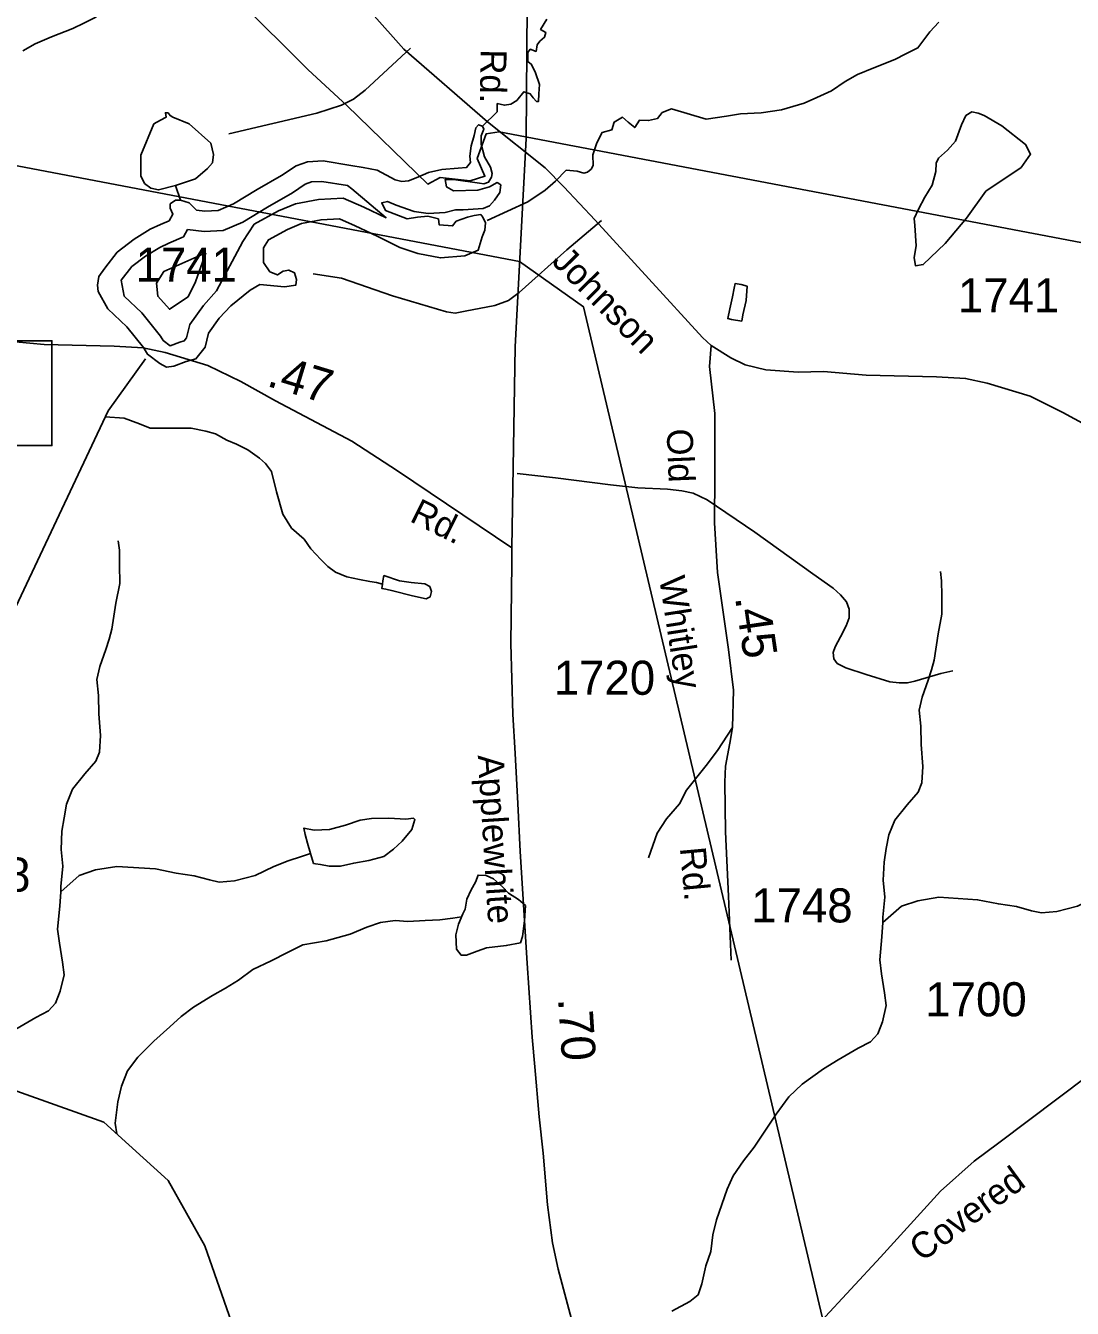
# Model space of a CAD drawing. Extents: x 2169602 to 2449496, y 721995 to 810662.
# Drawn here: x 2436737 to 2440576, y 776836 to 781539 of the extents above; entities that cross this region are included whole.
import ezdxf

# ---------------------------------------------------------------- set-up
doc = ezdxf.new("R2010")
doc.units = 0
doc.layers.add('Default', color=7, linetype='Continuous')

msp = doc.modelspace()

# ---------------------------------------------------------------- linework, layer by layer
at = {"layer": 'Default'}
msp.add_line((2437304.8, 780899.4), (2437287.1, 780953), dxfattribs=at)
for points in [[(2437924.7, 787583), (2437937.4, 786953.5), (2437960.1, 785940.5), (2437989.8, 785596.4), (2437977.7, 785391.7), (2437992.9, 785141.9), (2438011.4, 785011.2), (2438022.7, 784969.2), (2438078.7, 784764.7), (2438132.8, 784627.8), (2438206.6, 784503.9), (2438346.1, 784183.1), (2438464.7, 783842.5), (2438562.3, 783539), (2438583.3, 783430), (2438590.8, 783263.5), (2438588.3, 783056.6), (2438583.3, 782906.4), (2438580.7, 782096.5), (2438573.2, 781125.1), (2438532.3, 780360.7), (2438520.1, 779624.2)], [(2436531, 783387.6), (2436767.6, 783037.4), (2436965.5, 782730.3), (2437124.8, 782493.7), (2437279.5, 782311.7), (2437427.3, 782166.1), (2437588.8, 782009.2), (2437886.9, 781720.3), (2438123.5, 781452.6), (2438431.3, 781186.4), (2438642.6, 781017.5), (2438710.4, 780947.4), (2438826.2, 780825.6), (2439219.8, 780396), (2439251.4, 780365.8)], [(2436558.2, 782768.8), (2436762.8, 782464.2), (2436875.6, 782305.9), (2437000.7, 782154.5), (2437128, 782017.3), (2437259, 781886), (2437516.6, 781633.7), (2437773.5, 781377), (2437915, 781245.7), (2438212.5, 780957.9), (2438257.4, 780982.4), (2438367.9, 780970.2), (2438421.3, 780986.5), (2438392.8, 781052), (2438425.6, 781142.1), (2438474.2, 781149.3), (2441564.7, 780561.6), (2441798.7, 780395.2), (2442673.8, 776691.6)], [(2437199.6, 781811.8), (2437188.2, 781795.7), (2437173.8, 781771.4), (2437162.3, 781747.6), (2437138.7, 781721.2), (2437114.5, 781699.2), (2437070.7, 781665), (2437037, 781628.7), (2437011.4, 781594.4), (2436993.8, 781570.3), (2436950.1, 781548.1), (2436909.7, 781527.8), (2436832, 781497.4), (2436772.3, 781472.7), (2436726.6, 781446.8)], [(2438412.4, 781170.6), (2438466.7, 781223), (2438466.7, 781240.6), (2438466.7, 781253.3), (2438493.2, 781247), (2438517.1, 781250.7), (2438538.6, 781264.6), (2438563.8, 781296.2), (2438587.8, 781288.6), (2438597.9, 781274.7), (2438610.5, 781260.8), (2438618.1, 781260.8), (2438619.3, 781288.6), (2438621.8, 781322.6), (2438606.7, 781366.2), (2438592.8, 781396.4), (2438578.9, 781407.8), (2438578.9, 781424.2), (2438578.9, 781440.6), (2438587.8, 781452), (2438609.2, 781444.4), (2438613, 781468.4), (2438623.1, 781482.2), (2438639.5, 781496.1), (2438644.6, 781513.8), (2438625.6, 781525.1), (2438648.3, 781563)], [(2440086.5, 781552.1), (2440052.9, 781515.8), (2440027.2, 781481.6), (2440009.6, 781457.4), (2439965.9, 781435.2), (2439925.5, 781415), (2439847.8, 781384.5), (2439788.1, 781359.9), (2439742.4, 781333.9), (2439692.6, 781299.7), (2439638.7, 781274.9), (2439592.9, 781254.7), (2439509.3, 781230.4), (2439435.2, 781219.7), (2439359.4, 781215.4), (2439307.5, 781207), (2439233.5, 781196.3), (2439106.3, 781234.3), (2439072.2, 781220.5), (2439054.6, 781199), (2439021.7, 781190.9), (2438989, 781192.7), (2438971.3, 781165), (2438947.3, 781185.1), (2438925.9, 781202.8), (2438895.6, 781185.1), (2438887.2, 781157.2), (2438851.5, 781147.4), (2438832.5, 781109.4), (2438816.8, 781065.3), (2438818.6, 781026.2), (2438811.1, 781012.3), (2438797.2, 781002.2), (2438784.6, 780998.4), (2438759.4, 781004.7), (2438719, 781008.7), (2438679.9, 780968.2), (2438642, 780936), (2438578.9, 780893.1), (2438430.1, 780825)], [(2438148.5, 781456.4), (2437982.4, 781301.7), (2437939.2, 781269.8), (2437896, 781247.1), (2437805, 781217.5), (2437481.9, 781142.4)], [(2435458.3, 781262.2), (2438548.9, 780674.4), (2438782.8, 780508), (2439658, 776804.4)], [(2440207.5, 781223.4), (2440185.6, 781208.9), (2440169.8, 781175.1), (2440148.1, 781114.7), (2440118.1, 781082.7), (2440084.7, 781052.5), (2440076.5, 781034.3), (2440075.1, 781004.5), (2440061.5, 780954.2), (2440035.5, 780910.3), (2440011.5, 780866), (2439996.1, 780831.8), (2439998.6, 780805.9), (2440002.9, 780731.9), (2439996.5, 780688.8), (2440001.2, 780658.1), (2440029.5, 780662.8), (2440109.7, 780740.6), (2440187.5, 780832.5), (2440258.3, 780931.5), (2440388, 781018.7), (2440423.3, 781068.2), (2440404.5, 781103.5), (2440317.5, 781171.9), (2440253.3, 781209.6), (2440231.1, 781217.4), (2440207.5, 781223.4)], [(2438849.1, 780824), (2438721.7, 780717), (2438546.6, 780560.1), (2438507.9, 780530.5), (2438457.9, 780512.3), (2438348.7, 780491.8), (2438312.3, 780485), (2438280.4, 780489.5), (2438082.5, 780548.7), (2437896, 780612.4), (2437791.3, 780628.3)], [(2439364.4, 780455.3), (2439326.2, 780461.1), (2439312.5, 780464.8), (2439320.1, 780500.9), (2439329.5, 780544.9), (2439335.3, 780576.9), (2439339.4, 780592.9), (2439361.1, 780589.2), (2439383.2, 780583.5), (2439379.5, 780531.3), (2439367.9, 780479.1), (2439364.4, 780455.3)], [(2436235.5, 780478.6), (2436307.4, 780433.2), (2436360.4, 780407.9), (2436436.1, 780390.3), (2436554.7, 780381.5), (2436647.7, 780384), (2436804.7, 780370.3), (2437061.8, 780363.5), (2437168.5, 780358), (2437248.5, 780340.6), (2437405.3, 780293), (2437525.8, 780233.8), (2437653.6, 780163.5), (2437933, 780015.4), (2438101.4, 779906.3), (2438520.1, 779624.2)], [(2439251.4, 780365.8), (2439245, 780288.8), (2439265.4, 780116.5), (2439265.4, 779893.5), (2439263.2, 779716.1), (2439274.5, 779534.1), (2439315.5, 779252), (2439333.7, 779101.9), (2439329.1, 778965.4), (2439320, 778908.5), (2439304.1, 778824.3), (2439301.8, 778765.2), (2439304.1, 778583.2), (2439315.5, 778346.6), (2439324.6, 778112.3)], [(2439251.4, 780365.8), (2439323.3, 780320.3), (2439376.2, 780295.1), (2439451.9, 780277.5), (2439570.5, 780268.6), (2439663.6, 780271.2), (2439820.5, 780257.5), (2440077.6, 780250.7), (2440184.3, 780245.2), (2440264.3, 780227.8), (2440421.1, 780180.2), (2440541.7, 780121), (2440669.4, 780050.7), (2440948.9, 779902.6), (2441117.2, 779793.4), (2441535.9, 779511.3)], [(2436311.1, 778182.9), (2436351.1, 778415), (2436530.1, 779047.7), (2437039.1, 780126.3), (2437176.5, 780317.7)], [(2438045.4, 779490.8), (2438023.5, 779496.6), (2437999.5, 779500.6), (2437961.7, 779508.3), (2437915.6, 779517.7), (2437873.2, 779535.5), (2437845.5, 779555.5), (2437819.2, 779581.4), (2437782.7, 779620.9), (2437758.5, 779656.6), (2437712.6, 779696.5), (2437680.2, 779748), (2437657.4, 779830.1), (2437639.2, 779903.9), (2437616.8, 779933.6), (2437594.7, 779953.6), (2437552.5, 779983.1), (2437510.6, 780004.8), (2437474.3, 780018.8), (2437433.9, 780042.3), (2437398.3, 780052.2), (2437343.9, 780063.6), (2437308.2, 780063.3), (2437224, 780063.1), (2437194.2, 780062.7), (2437154, 780078.6), (2437098.1, 780100), (2437028.9, 780104.8)], [(2438539.5, 779896.5), (2438680.5, 779880.7), (2438882.2, 779855.7), (2438982.4, 779843.8), (2439091.8, 779839.8), (2439143.2, 779833.3), (2439185.4, 779825.3), (2439236.8, 779800.3), (2439412.1, 779681.7), (2439624.3, 779528.8), (2439699.5, 779476), (2439725.8, 779452.3), (2439748.2, 779425.9), (2439757.5, 779399.6), (2439757.5, 779367.9), (2439746.9, 779338.9), (2439725.8, 779298.1), (2439706.1, 779261.2), (2439699.5, 779240.1), (2439700.8, 779217.7), (2439714, 779200.5), (2439745.6, 779184.7), (2439819.4, 779159.7), (2439906.4, 779133.3), (2439940.7, 779129.3), (2439971, 779129.3), (2439998.7, 779135.9), (2440093.6, 779163.6), (2440138.4, 779172.8)], [(2437076.8, 779649.7), (2437080.9, 779615.8), (2437081.3, 779561.8), (2437081.9, 779493.6), (2437068.2, 779421.8), (2437053, 779325.6), (2437043.2, 779289.7), (2437031.3, 779251.4), (2437009.6, 779189.4), (2436998.3, 779141.6), (2437004.6, 779083.4), (2437005.2, 779015.6), (2437011.4, 778935.6), (2437008.3, 778875.6), (2436994.6, 778841.6), (2436954.6, 778795.3), (2436909.1, 778738.9), (2436887.3, 778685), (2436878.1, 778634.8), (2436870.1, 778584.9), (2436866.8, 778518.5), (2436873.2, 778456.7), (2436865.4, 778382.8), (2436865.6, 778362.9)], [(2438520.1, 779624.2), (2438519.9, 779565.5), (2438516.2, 779273.6), (2438524, 779014.4), (2438532.5, 778870.3), (2438541.8, 778686.9), (2438551.3, 778511.1), (2438576.6, 778101.9), (2438594.8, 777830.2), (2438604.7, 777721.2), (2438620.8, 777538.3), (2438635.3, 777404.6), (2438651.4, 777215.1), (2438669.7, 777076.7), (2438690.4, 776979.3), (2438739.1, 776796.8), (2438840.5, 776410.4), (2438877.6, 776276.2), (2438920.6, 776121.4), (2438966.2, 775996.3)], [(2438045.4, 779490.8), (2438047.4, 779502.7), (2438051.1, 779522.8), (2438107.9, 779503.3), (2438151.6, 779497.5), (2438201.6, 779492), (2438219.5, 779482), (2438225.8, 779464), (2438220.1, 779444.1), (2438205.7, 779437.8), (2438155.9, 779447.7), (2438083.9, 779467.2), (2438057.7, 779472.7), (2438043.8, 779474.8), (2438045.4, 779490.8)], [(2440092.6, 779536.9), (2440096.7, 779503), (2440097.1, 779449), (2440097.8, 779380.8), (2440084, 779309), (2440068.9, 779212.7), (2440059, 779176.9), (2440047.1, 779138.6), (2440025.4, 779076.5), (2440014.1, 779028.8), (2440020.5, 778970.6), (2440021.1, 778902.7), (2440027.2, 778822.7), (2440024.2, 778762.7), (2440010.4, 778728.8), (2439970.4, 778682.5), (2439924.9, 778626), (2439903.2, 778572.2), (2439893.9, 778522), (2439885.9, 778472.1), (2439882.7, 778405.7), (2439889, 778343.9), (2439881.2, 778270), (2439881.4, 778250.1)], [(2439654.5, 776788.8), (2439872.9, 777023.3), (2440092.4, 777265.8), (2440216.5, 777376.1), (2440306.2, 777442.8), (2440632.6, 777688.8), (2440793.5, 777803.7), (2441012.5, 777958.3), (2441128, 778034.7), (2441443.5, 778235.3), (2441588.7, 778325.5), (2441742.6, 778433.6), (2441852.1, 778512.9), (2441964.7, 778612.9), (2442088.9, 778730.1), (2442299.8, 778931.8), (2442454.4, 779081.8), (2442544.6, 779170.9), (2442642.3, 779259.4), (2442721.6, 779320.3), (2442781.4, 779358.2), (2442822.8, 779384.7)], [(2439329.1, 778965.4), (2439274.5, 778881.2), (2439233.6, 778826.6), (2439160.8, 778735.6), (2439135.8, 778685.5), (2439088, 778630.9), (2439053.9, 778578.6), (2439022, 778487.6)], [(2437782.2, 778503.2), (2437770.3, 778541), (2437761.9, 778572.7), (2437757.8, 778596.9), (2437795.7, 778589.1), (2437851.7, 778591.6), (2437909.7, 778608), (2437963.5, 778626.3), (2438005.3, 778632.5), (2438069.5, 778632.9), (2438131.4, 778629.3), (2438159.3, 778633.6), (2438165, 778627.8), (2438153.5, 778591.5), (2438118.1, 778549.3), (2438086.3, 778519.3), (2438050.4, 778493.1), (2437996.1, 778478.5), (2437940.5, 778468.3), (2437892.3, 778457.7), (2437850.3, 778457.6), (2437818.5, 778463.2), (2437800.4, 778465.1), (2437792.9, 778467.1), (2437782.2, 778503.2)], [(2437782.2, 778503.2), (2437748.2, 778492.8), (2437700.4, 778476.5), (2437646.9, 778456.2), (2437579, 778423.5), (2437502.9, 778403.3), (2437447.3, 778398.8), (2437410.8, 778406.7), (2437355.3, 778422.1), (2437289.2, 778431.6), (2437212.8, 778447.2), (2437071.1, 778456), (2436993.4, 778443.4), (2436933.5, 778423.3), (2436865.6, 778362.9)], [(2438348.9, 778299), (2438354.9, 778336), (2438370.8, 778370.1), (2438386.6, 778398.6), (2438396.5, 778424.3), (2438426.2, 778422.6), (2438452.5, 778410.9), (2438486.5, 778381), (2438508.5, 778358.2)], [(2440798, 778390.3), (2440764, 778380), (2440716.2, 778363.7), (2440662.7, 778343.4), (2440594.8, 778310.7), (2440518.7, 778290.5), (2440463.2, 778285.9), (2440426.7, 778293.9), (2440371.1, 778309.2), (2440305.1, 778318.8), (2440228.6, 778334.3), (2440086.9, 778343.2), (2440009.2, 778330.6), (2439949.3, 778310.5), (2439881.4, 778250.1)], [(2436865.6, 778362.9), (2436861.9, 778310.8), (2436854.3, 778226.7), (2436860.9, 778174.6), (2436871.6, 778104.9), (2436877.9, 778058.9), (2436864, 777998.9), (2436846.5, 777954.9), (2436820.5, 777926.4), (2436774.8, 777902.1), (2436701, 777859.7)], [(2438508.5, 778358.2), (2438544.3, 778334.5), (2438570.6, 778312.6), (2438567.1, 778256.4), (2438559.5, 778198.7), (2438551.7, 778176.4), (2438499.8, 778166), (2438427.9, 778157.4), (2438393.4, 778145.5), (2438354.1, 778131.2), (2438334.2, 778131), (2438317.8, 778152.9), (2438315.3, 778204.8), (2438324.9, 778244.7), (2438340.7, 778282.8), (2438348.9, 778299)], [(2438336.1, 778271.6), (2438304.2, 778266.9), (2438256.4, 778260.8), (2438202.3, 778258.4), (2438138.3, 778253.9), (2438092.1, 778257.5), (2438038.4, 778251.1), (2437988.6, 778233), (2437926.7, 778208.3), (2437838.9, 778183.9), (2437753.2, 778169.2), (2437697, 778140.8), (2437637.1, 778110.5), (2437569.7, 778078.1), (2437517.8, 778039.7), (2437470.2, 778009.6), (2437422.7, 777983.1), (2437352.5, 777940.5), (2437307, 777906.5), (2437265.4, 777868.2), (2437207.3, 777815.7), (2437147.9, 777757.3), (2437110.6, 777707), (2437088.4, 777651.1), (2437074.9, 777592.7), (2437065.7, 777514.6), (2437071.3, 777475.7)], [(2439881.4, 778250.1), (2439877.7, 778197.9), (2439870.2, 778113.9), (2439876.7, 778061.8), (2439887.4, 777992.1), (2439893.7, 777946.1), (2439879.8, 777886.1), (2439862.4, 777842.1), (2439836.3, 777813.6), (2439790.6, 777789.3), (2439716.8, 777746.9), (2439663.1, 777714.4), (2439585.5, 777658), (2439535.9, 777611.9), (2439490.2, 777547.5), (2439448.8, 777485.2), (2439409.4, 777427), (2439369.6, 777376.6), (2439332.1, 777322.3), (2439310.2, 777272.5), (2439271.2, 777160.3), (2439257.9, 777106), (2439250.1, 777043.8), (2439232.4, 776991.8), (2439216.9, 776926), (2439203.3, 776885.9), (2439173.4, 776861.6), (2439107.4, 776825.3)], [(2437563.2, 776582.8), (2437394.2, 777065.2), (2437259.1, 777304.1), (2437024.1, 777518.8), (2436631.2, 777658.1)]]:
    msp.add_lwpolyline(points, dxfattribs=at)
for points in [[(2437207.6, 781178.8), (2437159.7, 781064), (2437159.7, 781019.9), (2437159.7, 780988.3), (2437172.3, 780960.6), (2437196.3, 780942.9), (2437224, 780936.6), (2437287.1, 780953), (2437360.3, 780977), (2437404.4, 781014.8), (2437422.1, 781036.3), (2437425.9, 781066.6), (2437415.8, 781108.2), (2437336.3, 781178.8), (2437277, 781202.8), (2437266.9, 781209.1), (2437259.4, 781219.2), (2437249.3, 781219.2), (2437251.8, 781202.8), (2437231.6, 781192.7)], [(2438412.4, 781170.6), (2438417.5, 781159.3), (2438407.4, 781135.3), (2438407.4, 781103.8), (2438420, 781058.4), (2438441.4, 781020.5), (2438447.7, 780996.5), (2438445.2, 780982.7), (2438435.1, 780965), (2438417.5, 780958.7), (2438401.1, 780961.2), (2438306.5, 780975.1), (2438276.2, 780975.1), (2438281.2, 780947.3), (2438306.5, 780933.5), (2438396, 780936), (2438438.9, 780947.3), (2438466.7, 780963.7), (2438479.3, 780954.9), (2438476.8, 780927.2), (2438456.6, 780899.4), (2438438.9, 780878), (2438414.9, 780867.9), (2438341.8, 780864.1), (2438314, 780864.1), (2438276.2, 780854), (2438213.1, 780850.2), (2438161.4, 780857.8), (2438095.8, 780880.5), (2438064.2, 780894.4), (2438042.8, 780889.3), (2438056.7, 780861.6), (2438136.1, 780830), (2438174, 780836.3), (2438211.8, 780840.1), (2438250.9, 780830), (2438253.5, 780808.6), (2438302.7, 780804.8), (2438316.5, 780822.4), (2438358.2, 780836.3), (2438382.1, 780842.6), (2438406.1, 780846.4), (2438413.7, 780836.3), (2438423.8, 780816.1), (2438421.3, 780788.4), (2438411.2, 780764.4), (2438397.3, 780715.2), (2438348.1, 780695), (2438258.5, 780687.5), (2438175.3, 780703.9), (2438109.7, 780725.3), (2438026.4, 780766.9), (2437945.7, 780804.8), (2437887.6, 780830.6), (2437820.8, 780826.9), (2437748.9, 780813), (2437697.1, 780791.5), (2437627.7, 780753.7), (2437608.8, 780724.7), (2437608.8, 780670.4), (2437632.8, 780636.4), (2437660.5, 780625), (2437682, 780638.9), (2437702.2, 780642.7), (2437723.6, 780632.6), (2437729.9, 780608.6), (2437727.4, 780587.2), (2437685.8, 780580.9), (2437596.2, 780589.7), (2437560.9, 780569.5), (2437489, 780511.5), (2437447.3, 780466.1), (2437408.2, 780411.2), (2437395.6, 780359.5), (2437361.6, 780317.8), (2437326.2, 780307.7), (2437280.8, 780290.1), (2437253.1, 780286.3), (2437229.1, 780300.2), (2437183.7, 780334.2), (2437169.8, 780358.2), (2437108, 780435.1), (2437038.6, 780500.7), (2437003.3, 780563.8), (2437000.8, 780587.8), (2437005.8, 780619.3), (2437027.2, 780649.6), (2437072.7, 780708.9), (2437134.5, 780755.6), (2437193.8, 780792.2), (2437231.6, 780809.8), (2437263.2, 780823.7), (2437277, 780847.7), (2437266.9, 780869.1), (2437266.9, 780885.5), (2437287.1, 780899.4), (2437304.8, 780899.4), (2437336.3, 780889.3), (2437364.1, 780862.8), (2437394.4, 780859), (2437443.6, 780861.6), (2437499.1, 780885.5), (2437586.1, 780937.9), (2437675.7, 780989.6), (2437728.7, 781024.9), (2437770.3, 781040.1), (2437828.3, 781042.6), (2437929.3, 781026.2), (2437974.7, 781018.6), (2438026.4, 781008.5), (2438092, 780973.2), (2438117.2, 780966.9), (2438141.2, 780969.4), (2438175.3, 780983.3), (2438214.4, 781001), (2438263.6, 781011.7), (2438322.9, 781016.7), (2438354.4, 781019.2), (2438368.3, 781036.9), (2438365.7, 781060.9), (2438370.8, 781098.7), (2438382.1, 781136.6), (2438388.5, 781164.3), (2438398.5, 781175.7)], [(2437933.3, 780940.6), (2438059.1, 780834.4), (2437976.8, 780873), (2437901.5, 780906.6), (2437811.5, 780901.5), (2437727.2, 780885.2), (2437664.7, 780859.3), (2437575.2, 780810.5), (2437533.8, 780747), (2437437.5, 780566.3), (2437388.9, 780513.3), (2437338.8, 780443), (2437326.8, 780393.8), (2437318.4, 780383.5), (2437302.3, 780378.9), (2437267.3, 780365.3), (2437240.9, 780385), (2437231.8, 780400.7), (2437163.2, 780486.1), (2437098.4, 780547.4), (2437087.6, 780605.1), (2437126, 780655.2), (2437176.9, 780693.6), (2437229.4, 780726), (2437262.6, 780741.5), (2437315.8, 780764.9), (2437331.1, 780791.4), (2437391.6, 780783.8), (2437460.9, 780787.3), (2437533.4, 780818.7), (2437624.2, 780873.3), (2437715.3, 780925.9), (2437762.8, 780957.5), (2437785.1, 780965.6), (2437823.9, 780967.3), (2437917.1, 780952.2)], [(2437398.1, 780705.8), (2437244.2, 780637.6), (2437216.5, 780594.7), (2437221.5, 780546.8), (2437264.4, 780498.9), (2437332.5, 780544.3), (2437360.3, 780599.8)], [(2435904.1, 780383.4), (2436833.1, 780383.4), (2436833.1, 779999.3), (2435904.1, 779999.3)]]:
    msp.add_lwpolyline(points, close=True, dxfattribs=at)

# ---------------------------------------------------------------- texts
for s, height, rotation, p in [('Rd.', 95, 268.9723, (2438406.4, 781452.6)), ('Johnson', 95, 314.4956, (2438662.7, 780671.1)), ('.47', 125, 343.1086, (2437617.5, 780218.9)), ('Old', 95, 272.28, (2439088, 780059.6)), ('Rd.', 95, 333.5213, (2438141.4, 779723.2)), ('Whitley', 95, 278.8325, (2439060.2, 779513.3)), ('.45', 125, 278.3059, (2439338.7, 779442.3)), ('Applewhite', 95, 273.5933, (2438395.2, 778863.4)), ('Rd.', 95, 275.2828, (2439136.4, 778523.8)), ('.70', 125, 273.6701, (2438689.7, 777971.5)), ('Covered', 95, 36.0716, (2440023.1, 777003.6))]:
    msp.add_text(s, height=height, rotation=rotation, dxfattribs=at).set_placement(p)
for s, p in [('1741', (2437140.4, 780600.1)), ('1741', (2440156.2, 780487.3)), ('1720', (2438674, 779085.4)), ('1748', (2436382.6, 778363.6)), ('1748', (2439398.4, 778250.8)), ('1700', (2440037, 777906.7))]:
    msp.add_text(s, height=125, dxfattribs=at).set_placement(p)

doc.saveas('drawing.dxf')
